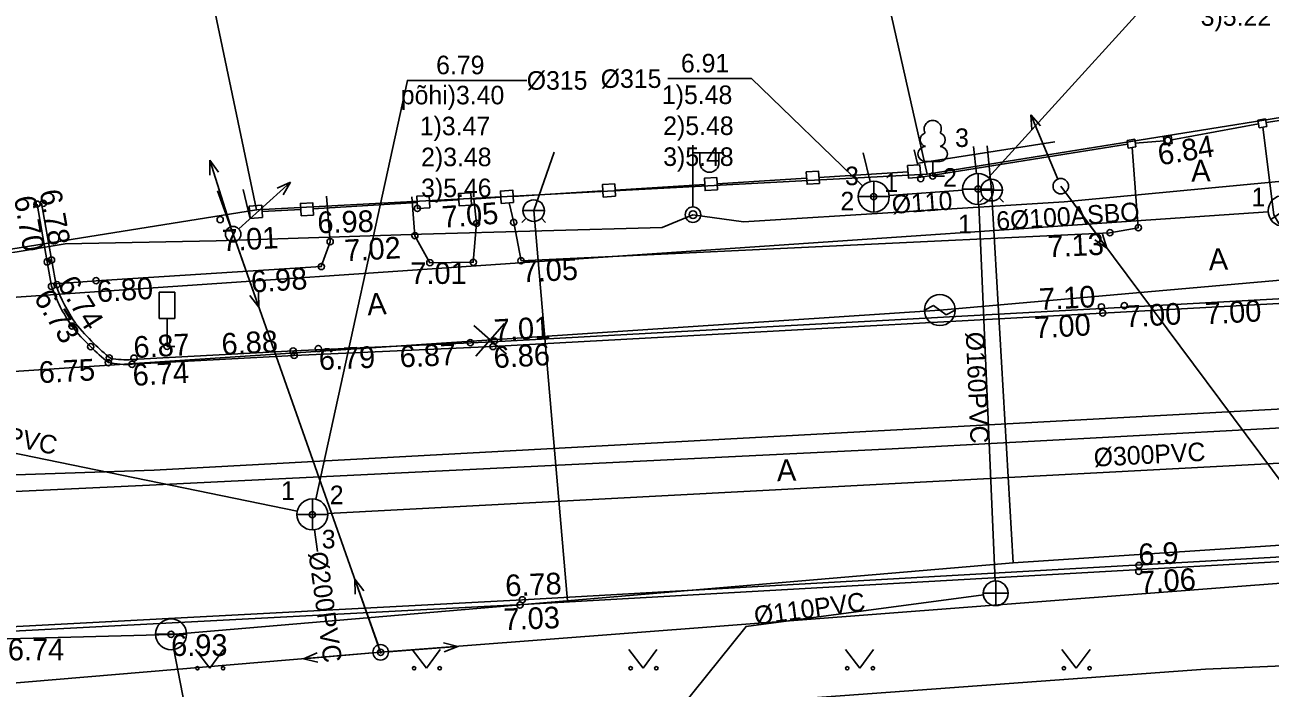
# Model space of a CAD drawing. Extents: x 473307 to 473719, y 6532843 to 6533381.
# Drawn here: x 473380.29 to 473420.53, y 6533269.33 to 6533290.76 of the extents above; entities that cross this region are included whole.
import ezdxf

# ---------------------------------------------------------------- set-up
doc = ezdxf.new("R2010")
doc.units = 0
for name, color, linetype in [('AED', 7, 'Continuous'), ('Default', 7, 'Continuous'), ('GKAEV', 7, 'Continuous'), ('GTRASS', 7, 'Continuous'), ('HALJASTUS', 7, 'Continuous'), ('KKAEV', 7, 'Continuous'), ('KKAEV_NR', 7, 'Continuous'), ('KORGUS', 7, 'Continuous'), ('KPKAABEL', 7, 'Continuous'), ('KTRASS', 7, 'Continuous'), ('KTRASS_TEKST', 7, 'Continuous'), ('LIIKLUS', 7, 'Continuous'), ('MPKAABEL', 7, 'Continuous'), ('MPOHULIIN', 7, 'Continuous'), ('PIIR', 7, 'Continuous'), ('POST', 7, 'Continuous'), ('PUU', 7, 'Continuous'), ('SIKAEV', 7, 'Continuous'), ('SIKAEV_NR', 7, 'Continuous'), ('SITRASS', 7, 'Continuous'), ('SITRASS_TEKST', 7, 'Continuous'), ('SKKAEV', 7, 'Continuous'), ('SKKAEV_NR', 7, 'Continuous'), ('SKTRASS', 7, 'Continuous'), ('SKTRASS_TEKST', 7, 'Continuous'), ('TEE', 7, 'Continuous'), ('TTRASS', 7, 'Continuous'), ('VKAEV', 7, 'Continuous'), ('VTRASS', 7, 'Continuous')]:
    doc.layers.add(name, color=color, linetype=linetype)

# ---------------------------------------------------------------- blocks, each defined once
blk = doc.blocks.new('LEHTP1')
at = {"layer": 'Default'}
for p, q in [((0.48, 0.95), (-0.48, 0.95)), ((0, 0), (0, 0.95)), ((0.76, 0), (0, 0))]:
    blk.add_line(p, q, dxfattribs=at)
for centre, radius, start, end in [((0, 3.04), 0.554, 332.5799, 207.4201), ((-0.34, 2.345), 0.465, 109.02174, 253.14154), ((0.34, 2.345), 0.465, 286.85082, 70.98591), ((-0.475, 1.425), 0.475, 90.0016, 269.3953), ((0.475, 1.425), 0.475, 270.6047, 89.9984)]:
    blk.add_arc(centre, radius, start, end, dxfattribs=at)
blk = doc.blocks.new('BEPOST')
at = {"layer": 'Default'}
for radius in [0.5, 0.0467]:
    blk.add_circle((0, 0), radius, dxfattribs=at)
blk = doc.blocks.new('MPSUUN')
at = {"layer": 'Default'}
for p, q in [((0.5, 0), (5, 0)), ((5, 0), (4.097, -0.297)), ((5, 0), (4.098, 0.3))]:
    blk.add_line(p, q, dxfattribs=at)
blk = doc.blocks.new('VEKAEV')
at = {"layer": 'Default'}
blk.add_line((-1, 0), (1, 0), dxfattribs=at)
blk.add_circle((0, 0), 1, dxfattribs=at)
blk = doc.blocks.new('SIKAEV')
at = {"layer": 'Default'}
for p, q in [((0, 1), (0, 0)), ((0, 0), (-0.83, -0.55)), ((0, 0), (0.83, -0.55))]:
    blk.add_line(p, q, dxfattribs=at)
blk.add_circle((0, 0), 1, dxfattribs=at)
blk = doc.blocks.new('KAKAEV')
at = {"layer": 'Default'}
for p, q in [((0, -1), (0, 1)), ((-1, 0), (1, 0))]:
    blk.add_line(p, q, dxfattribs=at)
blk.add_circle((0, 0), 1, dxfattribs=at)
blk = doc.blocks.new('PUPOST')
at = {"layer": 'Default'}
blk.add_circle((0, 0), 0.5, dxfattribs=at)
blk = doc.blocks.new('VESIIB')
at = {"layer": 'Default'}
for p, q in [((-0.7, 0), (0.7, 0)), ((-0.495, -0.495), (-0.774, -0.774)), ((0.495, -0.495), (0.774, -0.774))]:
    blk.add_line(p, q, dxfattribs=at)
blk.add_circle((0, 0), 0.7, dxfattribs=at)
blk = doc.blocks.new('VARPOS')
at = {"layer": 'Default'}
for p, q in [((-0.25, 0.25), (-0.25, -0.25)), ((-0.25, 0.25), (0.25, 0.25)), ((0.25, 0.25), (0.25, -0.25)), ((-0.25, -0.25), (0.25, -0.25))]:
    blk.add_line(p, q, dxfattribs=at)
blk = doc.blocks.new('GAKAEV')
at = {"layer": 'Default'}
for p, q in [((-1, 0), (-0.4, 0.3)), ((-0.4, 0.3), (0.4, -0.3)), ((0.4, -0.3), (1, 0))]:
    blk.add_line(p, q, dxfattribs=at)
blk.add_circle((0, 0), 1, dxfattribs=at)
blk = doc.blocks.new('EITOOT')
at = {"layer": 'Default'}
for p, q in [((-0.99, 0.99), (0.99, -0.99)), ((-0.99, -0.99), (0.99, 0.99))]:
    blk.add_line(p, q, dxfattribs=at)
blk = doc.blocks.new('MEPOST')
at = {"layer": 'Default'}
blk.add_circle((0, 0), 0.5, dxfattribs=at)
for start, end in [(0, 180), (180, 0)]:
    blk.add_arc((0, 0), 0.25, start, end, dxfattribs=at)
blk = doc.blocks.new('VAPOST')
at = {"layer": 'Default'}
for p, q in [((0, 0.5), (0, 4.5)), ((0, 4), (2, 4)), ((0.453, 3.358), (0.453, 4)), ((1.679, 3.358), (1.679, 4))]:
    blk.add_line(p, q, dxfattribs=at)
blk.add_arc((1.066, 3.358), 0.613, 180, 0, dxfattribs=at)
blk = doc.blocks.new('MURU')
at = {"layer": 'Default'}
for p, q in [((-0.927, 1.213), (0, 0)), ((0, 0), (0.891, 1.213))]:
    blk.add_line(p, q, dxfattribs=at)
for centre in [(-0.802, 0), (0.856, 0)]:
    blk.add_circle(centre, 0.11, dxfattribs=at)
blk = doc.blocks.new('LIIKLM')
at = {"layer": 'Default'}
for points in [[(-0.5, 3.5), (-0.5, 1.8)], [(0.5, 3.5), (-0.5, 3.5)], [(0.5, 3.5), (0.5, 1.8)], [(0.5, 1.8), (-0.5, 1.8)], [(0, 1.8), (0, 0)], [(0.5, 0), (0, 0)]]:
    blk.add_lwpolyline(points, dxfattribs=at)

msp = doc.modelspace()

# ---------------------------------------------------------------- linework, layer by layer
at = {"layer": 'AED'}
msp.add_line((473387.346, 6533285.444), (473387.565, 6533284.533), dxfattribs=at)
for points in [[(473429.115, 6533290.632), (473429.432, 6533288.984), (473420.406, 6533287.6)], [(473417.353, 6533287.046), (473420.16, 6533287.56)], [(473415.93, 6533286.901), (473409.245, 6533285.836)], [(473416.176, 6533286.939), (473417.105, 6533287.008)], [(473409.036, 6533286.717), (473409.146, 6533286.231)], [(473405.968, 6533285.632), (473405.569, 6533285.607), (473405.544, 6533286.006), (473405.944, 6533286.031), (473405.968, 6533285.632)], [(473405.956, 6533285.832), (473408.833, 6533286.011)], [(473409.245, 6533285.836), (473408.846, 6533285.811), (473408.821, 6533286.21), (473409.22, 6533286.235), (473409.245, 6533285.836)], [(473399.381, 6533285.222), (473398.982, 6533285.197), (473398.957, 6533285.596), (473399.356, 6533285.621), (473399.381, 6533285.222)], [(473399.369, 6533285.421), (473402.263, 6533285.602)], [(473402.675, 6533285.427), (473402.276, 6533285.402), (473402.251, 6533285.801), (473402.65, 6533285.826), (473402.675, 6533285.427)], [(473402.662, 6533285.626), (473405.557, 6533285.807)], [(473393.379, 6533284.848), (473392.98, 6533284.823), (473392.955, 6533285.222), (473393.355, 6533285.247), (473393.379, 6533284.848)], [(473394.728, 6533284.932), (473394.329, 6533284.907), (473394.304, 6533285.306), (473394.704, 6533285.331), (473394.728, 6533284.932)], [(473394.716, 6533285.132), (473395.676, 6533285.191)], [(473396.088, 6533285.017), (473395.688, 6533284.992), (473395.663, 6533285.391), (473396.063, 6533285.416), (473396.088, 6533285.017)], [(473396.075, 6533285.216), (473398.97, 6533285.396)], [(473387.97, 6533284.532), (473387.571, 6533284.507), (473387.546, 6533284.906), (473387.946, 6533284.931), (473387.97, 6533284.532)], [(473387.958, 6533284.731), (473389.212, 6533284.789)], [(473389.624, 6533284.614), (473389.225, 6533284.589), (473389.2, 6533284.988), (473389.599, 6533285.013), (473389.624, 6533284.614)], [(473389.612, 6533284.814), (473392.968, 6533285.023)], [(473393.367, 6533285.048), (473394.317, 6533285.107)]]:
    msp.add_lwpolyline(points, dxfattribs=at)
at = {"layer": 'GTRASS'}
msp.add_lwpolyline([(473352.971, 6533276.721), (473360.98, 6533278.32), (473373.58, 6533279.142), (473409.861, 6533281.542), (473476.35, 6533287.4), (473475.752, 6533290.633)], dxfattribs=at)
at = {"layer": 'HALJASTUS'}
msp.add_lwpolyline([(473413.582, 6533286.984), (473409.168, 6533286.286)], dxfattribs=at)
at = {"layer": 'KKAEV_NR'}
for points in [[(473411.434, 6533285.823), (473418.442, 6533293.551), (473421.14, 6533293.551)], [(473407.367, 6533285.555), (473403.771, 6533289.022), (473401.074, 6533289.022)]]:
    msp.add_lwpolyline(points, dxfattribs=at)
at = {"layer": 'KORGUS'}
for centre in [(473417.229, 6533287.027), (473409.63, 6533285.874), (473409.246, 6533285.792), (473411.098, 6533285.452), (473407.727, 6533285.208), (473380.686, 6533284.967), (473380.89, 6533284.994), (473392.98, 6533284.827), (473386.605, 6533284.464), (473394.889, 6533284.349), (473396.092, 6533284.375), (473392.897, 6533283.946), (473415.356, 6533284.043), (473416.275, 6533284.202), (473390.159, 6533283.75), (473381.015, 6533283.102), (473381.154, 6533283.158), (473393.38, 6533283.073), (473394.783, 6533283.088), (473396.328, 6533283.135), (473389.874, 6533282.949), (473381.154, 6533282.312), (473381.329, 6533282.366), (473382.594, 6533282.493), (473415.084, 6533281.647), (473415.126, 6533281.45), (473415.824, 6533281.683), (473381.813, 6533281.025), (473382.422, 6533280.36), (473384.889, 6533280.371), (473389.777, 6533280.3), (473394.687, 6533280.49), (473395.421, 6533280.364), (473395.469, 6533280.54), (473382.994, 6533279.845), (473383.019, 6533279.998), (473383.822, 6533279.99), (473388.964, 6533280.218), (473388.996, 6533280.08), (473383.756, 6533279.791), (473389.581, 6533274.931), (473416.29, 6533273.099), (473416.294, 6533273.289), (473396.372, 6533272.18), (473396.293, 6533272.009), (473385.02, 6533271.065), (473391.791, 6533270.484)]:
    msp.add_circle(centre, 0.1, dxfattribs=at)
at = {"layer": 'KPKAABEL'}
msp.add_lwpolyline([(473353.442, 6533266.475), (473356.914, 6533266.999), (473362.351, 6533267.084), (473370.408, 6533267.159), (473390.326, 6533268.234), (473405.754, 6533269.007), (473418.445, 6533269.933), (473432.973, 6533270.56), (473448.952, 6533271.468), (473462.862, 6533272.322), (473472.995, 6533272.957), (473474.843, 6533272.925), (473475.447, 6533272.555), (473475.76, 6533272.032), (473476.188, 6533269.185), (473476.53, 6533268.446), (473476.993, 6533268.058), (473477.779, 6533268.045)], dxfattribs=at)
at = {"layer": 'KTRASS'}
for p, q in [((473410.947, 6533286.829), (473411.043, 6533285.949)), ((473407.382, 6533286.62), (473407.608, 6533285.693)), ((473408.225, 6533285.244), (473410.599, 6533285.416)), ((473411.649, 6533272.791), (473411.12, 6533284.953))]:
    msp.add_line(p, q, dxfattribs=at)
msp.add_lwpolyline([(473400.151, 6533267.029), (473403.599, 6533271.322), (473411.269, 6533272.338)], dxfattribs=at)
at = {"layer": 'MPKAABEL'}
for points in [[(473401.884, 6533284.626), (473403.516, 6533284.394), (473413.879, 6533285.041), (473421.046, 6533285.725), (473435.898, 6533286.846), (473444.295, 6533287.087)], [(473356.822, 6533278.875), (473360.39, 6533279.25), (473361.241, 6533280.089), (473362.741, 6533279.713), (473371.983, 6533282.087), (473381.6, 6533283.68), (473386.478, 6533283.778), (473393.106, 6533283.999), (473400.89, 6533284.215), (473401.884, 6533284.626), (473403.516, 6533284.394), (473413.879, 6533285.041), (473421.046, 6533285.725)], [(473361.241, 6533280.089), (473362.741, 6533279.713), (473371.983, 6533282.087), (473381.6, 6533283.68), (473386.478, 6533283.778), (473393.106, 6533283.999), (473400.89, 6533284.215), (473401.884, 6533284.626)]]:
    msp.add_lwpolyline(points, dxfattribs=at)
at = {"layer": 'MPOHULIIN'}
for points in [[(473413.769, 6533285.548), (473423.194, 6533272.897)], [(473387.024, 6533283.997), (473391.791, 6533270.484)], [(473423.194, 6533272.897), (473391.791, 6533270.484), (473361.09, 6533267.919), (473364.229, 6533220.925), (473380.477, 6533175.317), (473396.165, 6533131.758), (473413.567, 6533083.532), (473430.968, 6533052.6), (473459.84, 6533016.944), (473493.252, 6532975.715), (473524.159, 6532957.128), (473561.498, 6532934.712), (473599.705, 6532914.54), (473648.184, 6532910.183)]]:
    msp.add_lwpolyline(points, dxfattribs=at)
at = {"layer": 'PIIR'}
for points in [[(473354.286, 6533380.885), (473362.62, 6533364.04), (473350.3, 6533361.84), (473351.4, 6533355.85), (473354.29, 6533337.59), (473361.85, 6533322.36), (473369.26, 6533317.07), (473380.56, 6533319.19), (473387.78, 6533284.78), (473345.31, 6533277.99), (473325.6, 6533313.74), (473316.72, 6533312.17), (473306.698, 6533357.877)], [(473306.698, 6533269.314), (473318.22, 6533273.04), (473319.15, 6533273.32), (473325.84, 6533274.58), (473345.31, 6533277.99), (473387.78, 6533284.78), (473409.45, 6533285.94), (473429.73, 6533289.19), (473430.17, 6533286.8), (473480.73, 6533288.66), (473545.58, 6533292.4), (473585.1, 6533294.7), (473599.09, 6533295.91), (473601.54, 6533272.81), (473586.5, 6533271.93), (473496.37, 6533266.79), (473372.23, 6533259.41), (473356.5, 6533258.46), (473354.97, 6533266.17), (473326.61, 6533261.28), (473306.698, 6533254.866)]]:
    msp.add_lwpolyline(points, dxfattribs=at)
for points in [[(473400.95, 6533323.6), (473415.91, 6533326.36), (473426.19, 6533307.67), (473429.73, 6533289.19), (473409.45, 6533285.94)], [(473380.56, 6533319.19), (473400.95, 6533323.6), (473409.45, 6533285.94), (473387.78, 6533284.78)]]:
    msp.add_lwpolyline(points, close=True, dxfattribs=at)
at = {"layer": 'POST'}
msp.add_line((473386.522, 6533285.396), (473387.024, 6533283.997), dxfattribs=at)
at = {"layer": 'SITRASS'}
msp.add_line((473377.09, 6533281.765), (473420.471, 6533284.716), dxfattribs=at)
at = {"layer": 'SKKAEV_NR'}
msp.add_lwpolyline([(473389.692, 6533275.427), (473392.657, 6533288.964), (473396.512, 6533288.964)], dxfattribs=at)
at = {"layer": 'SKTRASS'}
for p, q in [((473368.979, 6533279.177), (473389.095, 6533275.04)), ((473390.084, 6533274.966), (473430.816, 6533277.129)), ((473389.654, 6533274.444), (473389.752, 6533273.736))]:
    msp.add_line(p, q, dxfattribs=at)
at = {"layer": 'TEE'}
for points in [[(473420.303, 6533287.457), (473420.658, 6533284.622), (473420.815, 6533284.34), (473421.401, 6533284.347), (473440.28, 6533285.485), (473441.214, 6533285.599), (473439.538, 6533288.507)], [(473416.072, 6533286.797), (473416.275, 6533284.202), (473415.356, 6533284.043), (473396.328, 6533283.135), (473396.092, 6533284.375), (473395.945, 6533285.008)], [(473390.044, 6533285.221), (473390.159, 6533283.75), (473389.874, 6533282.949), (473382.594, 6533282.493), (473381.293, 6533282.388)], [(473394.803, 6533285.137), (473394.889, 6533284.349), (473394.783, 6533283.088), (473393.38, 6533283.073), (473392.897, 6533283.946), (473392.8, 6533285.206)], [(473380.686, 6533284.967), (473381.015, 6533283.102), (473381.154, 6533282.312)], [(473380.834, 6533284.993), (473381.163, 6533283.128), (473381.3, 6533282.35)], [(473383.747, 6533279.941), (473388.989, 6533280.23), (473395.414, 6533280.514), (473421.395, 6533281.942), (473450.313, 6533283.513), (473463.939, 6533284.243), (473463.932, 6533284.415), (473464.724, 6533284.472), (473464.737, 6533284.29), (473472.444, 6533284.738)], [(473383.756, 6533279.791), (473388.996, 6533280.08), (473395.421, 6533280.364), (473421.403, 6533281.792), (473450.321, 6533283.363), (473464.095, 6533284.101), (473464.088, 6533284.276), (473464.585, 6533284.312), (473464.599, 6533284.132), (473472.462, 6533284.589)], [(473372.879, 6533270.945), (473396.372, 6533272.18), (473425.485, 6533273.829), (473455.75, 6533275.577), (473473.714, 6533276.578)], [(473372.901, 6533270.796), (473396.38, 6533272.03), (473425.493, 6533273.679), (473455.759, 6533275.427), (473473.724, 6533276.428)]]:
    msp.add_lwpolyline(points, dxfattribs=at)
for centre, radius, start, end in [((473386.159, 6533284.063), 5.152, 199.4126, 214.9107), ((473386.159, 6533284.063), 5.302, 199.2779, 214.9509), ((473386.107, 6533284.346), 5.428, 217.7184, 227.2479), ((473386.107, 6533284.346), 5.278, 217.7577, 227.2977), ((473386.166, 6533283.943), 5.182, 223.7426, 232.2608), ((473386.166, 6533283.943), 5.032, 223.6903, 231.8625), ((473383.577, 6533282.669), 2.734, 259.0601, 273.568), ((473383.577, 6533282.669), 2.884, 258.3357, 273.5572)]:
    msp.add_arc(centre, radius, start, end, dxfattribs=at)
at = {"layer": 'TTRASS'}
for points in [[(473353.109, 6533273.732), (473359.448, 6533274.47), (473364.817, 6533275.003), (473364.615, 6533277.039), (473366.54, 6533277.239), (473367.243, 6533277.321), (473369.251, 6533277.556), (473369.416, 6533275.425), (473378.385, 6533276.161), (473384.467, 6533276.364), (473409.656, 6533277.734), (473433.656, 6533279.045), (473458.306, 6533280.074), (473458.884, 6533280.111)], [(473353.128, 6533273.318), (473360.095, 6533274.113), (473365.18, 6533274.509), (473364.98, 6533276.522), (473366.064, 6533276.63), (473366.654, 6533276.702), (473368.689, 6533276.951), (473368.851, 6533274.868), (473378.363, 6533275.607), (473384.321, 6533275.885), (473408.317, 6533277.054), (473432.298, 6533278.353), (473456.899, 6533279.604), (473458.957, 6533279.712)]]:
    msp.add_lwpolyline(points, dxfattribs=at)
at = {"layer": 'VTRASS'}
msp.add_line((473385.113, 6533270.574), (473394.68, 6533221.189), dxfattribs=at)
for points in [[(473411.388, 6533286.855), (473411.535, 6533285.421), (473412.227, 6533273.37)], [(473397.401, 6533286.645), (473396.736, 6533284.756), (473397.832, 6533272.145)], [(473353.303, 6533269.506), (473365.999, 6533272.186), (473379.745, 6533270.923), (473385.029, 6533271.056), (473412.227, 6533273.37), (473464.393, 6533276.821), (473499.973, 6533278.249), (473517.192, 6533279.473), (473556.042, 6533281.885), (473612.816, 6533284.928)]]:
    msp.add_lwpolyline(points, dxfattribs=at)

# ---------------------------------------------------------------- block references
at = {"layer": 'AED'}
for p, xscale, yscale, rotation in [((473420.283, 6533287.58), 0.5000000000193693, 0.5, -170.82282580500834), ((473417.229, 6533287.027), 0.5000000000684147, 0.4999999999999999, 8.856726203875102), ((473416.053, 6533286.92), 0.5000000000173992, 0.5, 8.93085212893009)]:
    msp.add_blockref('VARPOS', p, dxfattribs=dict(at, xscale=xscale, yscale=yscale, rotation=rotation))
at = {"layer": 'GKAEV', "xscale": 0.5, "yscale": 0.5}
msp.add_blockref('GAKAEV', (473409.861, 6533281.542), dxfattribs=at)
at = {"layer": 'GTRASS', "xscale": 0.49999999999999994, "yscale": 0.5000000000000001, "rotation": 3.7844336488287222}
msp.add_blockref('EITOOT', (473395.331, 6533280.581), dxfattribs=at)
at = {"layer": 'HALJASTUS', "xscale": 0.5, "yscale": 0.5}
for p in [(473386.271, 6533269.967), (473393.271, 6533269.967), (473400.271, 6533269.967), (473407.271, 6533269.967), (473414.271, 6533269.967)]:
    msp.add_blockref('MURU', p, dxfattribs=at)
at = {"layer": 'KKAEV'}
for p, xscale, yscale in [((473411.098, 6533285.452), 0.5, 0.5), ((473407.727, 6533285.208), 0.5, 0.5), ((473411.666, 6533272.391), 0.40000000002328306, 0.40000000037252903)]:
    msp.add_blockref('KAKAEV', p, dxfattribs=dict(at, xscale=xscale, yscale=yscale))
at = {"layer": 'LIIKLUS', "xscale": 0.5, "yscale": 0.5}
msp.add_blockref('LIIKLM', (473384.889, 6533280.371), dxfattribs=at)
at = {"layer": 'MPOHULIIN'}
for p, xscale, yscale, rotation in [((473413.769, 6533285.548), 0.5000000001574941, 0.5, 112.8846389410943), ((473387.024, 6533283.997), 0.5000000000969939, 0.5, 107.42345010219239), ((473387.024, 6533283.997), 0.4999999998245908, 0.5000000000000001, 42.16148580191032), ((473413.769, 6533285.548), 0.4999999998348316, 0.5000000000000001, -53.31387474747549), ((473387.024, 6533283.997), 0.5000000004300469, 0.5, -70.58595593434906), ((473391.791, 6533270.484), 0.49999999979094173, 0.49999999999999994, 109.43138467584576), ((473391.791, 6533270.484), 0.4999999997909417, 0.5, 4.393961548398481), ((473391.791, 6533270.484), 0.5000000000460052, 0.4999999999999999, -175.22415709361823)]:
    msp.add_blockref('MPSUUN', p, dxfattribs=dict(at, xscale=xscale, yscale=yscale, rotation=rotation))
at = {"layer": 'POST', "xscale": 0.5, "yscale": 0.5}
for name, p in [('VAPOST', (473401.884, 6533284.626)), ('PUPOST', (473413.769, 6533285.548)), ('MEPOST', (473401.884, 6533284.626)), ('PUPOST', (473387.024, 6533283.997)), ('BEPOST', (473391.791, 6533270.484))]:
    msp.add_blockref(name, p, dxfattribs=at)
at = {"layer": 'PUU', "xscale": 0.5, "yscale": 0.5}
msp.add_blockref('LEHTP1', (473409.63, 6533285.874), dxfattribs=at)
at = {"layer": 'SIKAEV', "xscale": 0.5, "yscale": 0.5}
msp.add_blockref('SIKAEV', (473420.97, 6533284.75), dxfattribs=at)
at = {"layer": 'SKKAEV', "xscale": 0.5, "yscale": 0.5}
msp.add_blockref('KAKAEV', (473389.585, 6533274.939), dxfattribs=at)
at = {"layer": 'VKAEV', "xscale": 0.5, "yscale": 0.5}
for name, p in [('VESIIB', (473411.535, 6533285.421)), ('VESIIB', (473396.736, 6533284.756)), ('VEKAEV', (473385.02, 6533271.065))]:
    msp.add_blockref(name, p, dxfattribs=at)

# ---------------------------------------------------------------- texts
at = {"layer": 'KKAEV_NR'}
for s, p in [('3)5.22', (473418.291, 6533290.73)), ('6.91', (473401.494, 6533289.222)), ('%%C315', (473398.902, 6533288.722)), ('1)5.48', (473400.88, 6533288.201)), ('2)5.48', (473400.922, 6533287.201)), ('3', (473410.353, 6533286.814)), ('3)5.48', (473400.922, 6533286.201)), ('3', (473406.797, 6533285.579)), ('1', (473408.065, 6533285.361)), ('2', (473409.966, 6533285.53)), ('2', (473406.649, 6533284.766)), ('1', (473410.451, 6533284.025))]:
    msp.add_text(s, height=0.6, dxfattribs=at).set_placement(p)
at = {"layer": 'KORGUS'}
for s, rotation, p in [('6.84', 9.4014, (473416.965, 6533286.216)), ('6.70', 280.0045, (473379.938, 6533285.18)), ('6.78', 280.0045, (473380.765, 6533285.384)), ('6.98', 1.4437, (473389.755, 6533284.025)), ('7.05', 4.3775, (473393.799, 6533284.199)), ('7.01', 3.3568, (473386.685, 6533283.439)), ('7.13', 2.732, (473413.358, 6533283.247)), ('7.02', 3.2374, (473390.64, 6533283.117)), ('7.05', 2.732, (473396.361, 6533282.436)), ('6.98', 3.5842, (473387.622, 6533282.107)), ('6.74', 301.7968, (473381.324, 6533282.38)), ('6.80', 3.5842, (473382.638, 6533281.794)), ('7.10', 3, (473413.087, 6533281.542)), ('6.73', 301.7968, (473380.559, 6533281.943)), ('7.00', 3.1459, (473415.862, 6533280.984)), ('7.00', 3.1459, (473418.449, 6533281.08)), ('7.01', 3.1459, (473395.469, 6533280.54)), ('7.00', 3.1459, (473412.934, 6533280.628)), ('6.87', 3.1568, (473383.822, 6533279.99)), ('6.88', 3.1568, (473386.667, 6533280.091)), ('6.79', 2.531, (473389.808, 6533279.601)), ('6.87', 2.531, (473392.42, 6533279.689)), ('6.86', 3.1459, (473395.459, 6533279.665)), ('6.75', 3, (473380.759, 6533279.179)), ('6.74', 3.1568, (473383.795, 6533279.092)), ('6.9', 2.8849, (473416.294, 6533273.289)), ('7.06', 3.4952, (473416.333, 6533272.4)), ('6.78', 2.4231, (473395.832, 6533272.288)), ('7.03', 2.1779, (473395.774, 6533271.197))]:
    msp.add_text(s, height=0.7, rotation=rotation, dxfattribs=at).set_placement(p)
for s, p in [('7.01', (473392.75, 6533282.388)), ('6.93', (473385.02, 6533270.365)), ('6.74', (473379.745, 6533270.223))]:
    msp.add_text(s, height=0.7, dxfattribs=at).set_placement(p)
at = {"layer": 'KTRASS_TEKST'}
for s, rotation, p in [('%%C110', 4.1536, (473408.33, 6533284.65)), ('%%C160PVC', 272.4929, (473410.698, 6533280.829)), ('%%C110PVC', 7.5518, (473403.899, 6533271.361))]:
    msp.add_text(s, height=0.6, rotation=rotation, dxfattribs=at).set_placement(p)
at = {"layer": 'SIKAEV_NR'}
msp.add_text('1', height=0.6, dxfattribs=at).set_placement((473419.932, 6533284.898))
at = {"layer": 'SITRASS_TEKST'}
msp.add_text('6%%c100ASBO', height=0.6, rotation=3.8473, dxfattribs=at).set_placement((473411.704, 6533284.122))
at = {"layer": 'SKKAEV_NR'}
for s, p in [('6.79', (473393.584, 6533289.164)), ('%%C315', (473396.512, 6533288.664)), ('põhi)3.40', (473392.441, 6533288.192)), ('1)3.47', (473393.056, 6533287.192)), ('2)3.48', (473393.099, 6533286.192)), ('3)5.46', (473393.099, 6533285.192)), ('1', (473388.573, 6533275.409)), ('2', (473390.148, 6533275.27)), ('3', (473389.888, 6533273.842))]:
    msp.add_text(s, height=0.6, dxfattribs=at).set_placement(p)
at = {"layer": 'SKTRASS_TEKST'}
for s, rotation, p in [('%%C300PVC', 348.3308, (473377.728, 6533277.592)), ('%%C300PVC', 3.0744, (473414.849, 6533276.48)), ('%%C200PVC', 277.9261, (473389.455, 6533273.695))]:
    msp.add_text(s, height=0.6, rotation=rotation, dxfattribs=at).set_placement(p)
at = {"layer": 'TEE'}
for rotation, p in [(1.3419, (473417.988, 6533285.693)), (2.0086, (473418.559, 6533282.83)), (3.6575, (473391.372, 6533281.373)), (1.6052, (473404.603, 6533276.012))]:
    msp.add_text('A', height=0.7, rotation=rotation, dxfattribs=at).set_placement(p)

doc.saveas('drawing.dxf')
